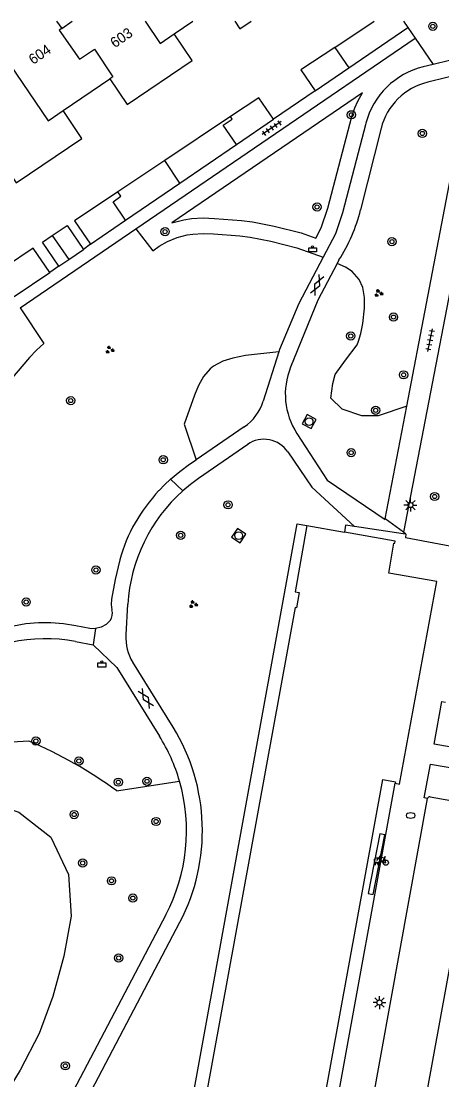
# Model space of a CAD drawing. Extents: x 132999 to 136000, y 398499 to 400501.
# Drawn here: x 133188 to 133228.8, y 400397.3 to 400500 of the extents above; entities that cross this region are included whole.
import ezdxf

# ---------------------------------------------------------------- set-up
doc = ezdxf.new("R2010")
doc.units = 0
for name, color, linetype in [('gg-afsc-erfafscheiding', 7, 'Continuous'), ('gg-anno-huisnummerreeks BGT', 7, 'Continuous'), ('gg-bbg-bijgebouw', 7, 'Continuous'), ('gg-bbg-gedigitaliseerde bebouwing', 7, 'Continuous'), ('gg-bbg-hoofdgebouw', 7, 'Continuous'), ('gg-bbg-onder overbouw', 7, 'Continuous'), ('gg-bbg-pand overbouw', 7, 'Continuous'), ('gg-bbg-tussenscheiding', 7, 'Continuous'), ('gg-knt-verharding', 7, 'Continuous'), ('gg-knt-verharding nz', 7, 'Continuous'), ('gg-kntw-beschoeiing', 7, 'Continuous'), ('gt-grn-groengrens', 7, 'Continuous'), ('gt-symb-afvalbak', 7, 'Continuous'), ('gt-symb-boom', 7, 'Continuous'), ('gt-symb-brandkraan', 7, 'Continuous'), ('gt-symb-fietsenrek', 7, 'Continuous'), ('gt-symb-gesloten verharding', 7, 'Continuous'), ('gt-symb-groenvak', 7, 'Continuous'), ('gt-symb-lichtmast', 7, 'Continuous'), ('gt-symb-rioolschacht', 7, 'Continuous'), ('gt-symb-tegel verharding', 7, 'Continuous')]:
    doc.layers.add(name, color=color, linetype=linetype)

# ---------------------------------------------------------------- blocks, each defined once
blk = doc.blocks.new('gt0-LMAST')
at = {"layer": 'gt-symb-lichtmast'}
for p, q in [((-0.18, 0.17), (-0.45, 0.44)), ((-0.01, 0.25), (-0.01, 0.62)), ((0.17, 0.17), (0.44, 0.44)), ((-0.26, 0), (-0.63, 0)), ((-0.18, -0.18), (-0.45, -0.45)), ((-0.01, -0.25), (-0.01, -0.63)), ((0.44, -0.45), (0.17, -0.18)), ((0.24, 0), (0.62, 0))]:
    blk.add_line(p, q, dxfattribs=at)
blk.add_circle((-0.01, 0), 0.25, dxfattribs=at)
blk = doc.blocks.new('gt0-TEG1')
at = {"layer": 'gt-symb-tegel verharding'}
for p, q in [((-1.12, 0), (1.12, 0)), ((-0.9, -0.25), (-0.9, 0.25)), ((-0.45, -0.25), (-0.45, 0.25)), ((0, -0.25), (0, 0.25)), ((0.45, -0.25), (0.45, 0.25)), ((0.9, -0.25), (0.9, 0.25))]:
    blk.add_line(p, q, dxfattribs=at)
blk = doc.blocks.new('gt0-BOOM')
at = {"layer": 'gt-symb-boom'}
for radius in [0.4, 0.2]:
    blk.add_circle((0, 0), radius, dxfattribs=at)
blk = doc.blocks.new('gt0-BR')
at = {"layer": 'gt-symb-brandkraan'}
for centre, radius, start, end in [((-0.24, 0), 0.206, 107.5669, 252.4331), ((0.6, -2.66), 3, 106.892, 107.5669), ((0, -0.69), 0.938, 73.108, 106.892), ((-0.6, -2.66), 3, 72.4331, 73.108), ((0.24, 0), 0.206, 287.567, 72.4331), ((0.6, 2.66), 3, 252.4331, 253.108), ((0, 0.69), 0.938, 253.108, 286.8921), ((-0.6, 2.66), 3, 286.8921, 287.567)]:
    blk.add_arc(centre, radius, start, end, dxfattribs=at)
blk = doc.blocks.new('gt0-GRVAK')
at = {"layer": 'gt-symb-groenvak'}
for p, q in [((-0.11, 0.19), (-0.23, 0.24)), ((-0.18, 0.15), (0.09, 0.15)), ((-0.09, 0.21), (-0.16, 0.32)), ((-0.05, 0.21), (-0.05, 0.39)), ((0, 0.21), (0.06, 0.32)), ((0.01, 0.19), (0.13, 0.24)), ((0.26, -0.05), (0.2, 0.06)), ((0.3, -0.05), (0.3, 0.13)), ((0.35, -0.05), (0.41, 0.06)), ((-0.24, -0.23), (-0.36, -0.18)), ((-0.32, -0.26), (-0.05, -0.26)), ((-0.23, -0.21), (-0.29, -0.09)), ((-0.18, -0.2), (-0.18, -0.02)), ((-0.14, -0.21), (-0.07, -0.09)), ((-0.12, -0.23), (0, -0.18)), ((0.24, -0.07), (0.12, -0.02)), ((0.17, -0.11), (0.44, -0.11)), ((0.37, -0.07), (0.49, -0.02))]:
    blk.add_line(p, q, dxfattribs=at)
blk = doc.blocks.new('gt0-RS')
at = {"layer": 'gt-symb-rioolschacht'}
blk.add_lwpolyline([(-0.5, -0.5), (0.5, -0.5), (0.5, 0.5), (-0.5, 0.5)], close=True, dxfattribs=at)
blk.add_circle((0, 0), 0.375, dxfattribs=at)
blk = doc.blocks.new('gt0-ABAK')
at = {"layer": 'gt-symb-afvalbak'}
blk.add_lwpolyline([(0.38, -0.5), (-0.37, -0.5), (-0.37, -0.1), (0.38, -0.1)], close=True, dxfattribs=at)
blk.add_circle((0, 0), 0.1, dxfattribs=at)
blk = doc.blocks.new('gt0-GESVH1')
at = {"layer": 'gt-symb-gesloten verharding'}
for p, q in [((-0.99, -0.26), (0.01, 0.24)), ((0.01, -0.26), (-0.99, 0.24)), ((0.01, 0.24), (1.01, -0.26)), ((1.01, 0.24), (0.01, -0.26))]:
    blk.add_line(p, q, dxfattribs=at)
blk = doc.blocks.new('gt0-FREK')
at = {"layer": 'gt-symb-fietsenrek'}
for p, q in [((0.26, 0.76), (0.29, 0.82)), ((0.54, 0.34), (0.26, 0.76)), ((0.29, 0.82), (0.77, 0.71)), ((0.77, 0.71), (0.54, 0.34)), ((0.76, 0.84), (0.87, 0.82)), ((0.77, 0.71), (0.84, 0.82)), ((0.89, 0.25), (0.77, 0.71))]:
    blk.add_line(p, q, dxfattribs=at)
for points in [[(-0.12, 0), (-0.05, 0.31), (0.05, 0.31), (0.12, 0)], [(0.04, 0.48), (0.23, 0.71), (0.26, 0.76)], [(0.29, 0.82), (0.36, 0.94), (0.45, 0.93)], [(0.54, 0.34), (0.56, 0.31), (0.89, 0.25)]]:
    blk.add_lwpolyline(points, dxfattribs=at)
for centre in [(0.04, 0.48), (0.89, 0.25)]:
    blk.add_circle(centre, 0.252, dxfattribs=at)

msp = doc.modelspace()

# ---------------------------------------------------------------- linework, layer by layer
at = {"layer": 'gg-afsc-erfafscheiding'}
for p, q in [((133216.53, 400493.25), (133212.47, 400490.49)), ((133194.73, 400478.38), (133194.05, 400477.85)), ((133191.68, 400476.24), (133190.79, 400475.64))]:
    msp.add_line(p, q, dxfattribs=at)
at = {"layer": 'gg-bbg-bijgebouw'}
for p, q in [((133218.43, 400497.46), (133222.24, 400500)), ((133219.8, 400495.48), (133225.52, 400499.39)), ((133225.1, 400500), (133225.52, 400499.39)), ((133216.53, 400493.25), (133219.8, 400495.48)), ((133208.33, 400490.74), (133201.95, 400486.48)), ((133208.9, 400488.05), (133212.47, 400490.49)), ((133203.4, 400484.3), (133208.9, 400488.05)), ((133201.95, 400486.48), (133197.4, 400483.45)), ((133198.14, 400480.71), (133203.4, 400484.3)), ((133194.73, 400478.38), (133198.14, 400480.71)), ((133192.62, 400476.87), (133194.05, 400477.85)), ((133191.68, 400476.24), (133192.62, 400476.87)), ((133187.34, 400473.29), (133190.79, 400475.64))]:
    msp.add_line(p, q, dxfattribs=at)
for points in [[(133218.43, 400497.46), (133215.14, 400495.27), (133216.53, 400493.25)], [(133212.47, 400490.49), (133211.07, 400492.55), (133208.33, 400490.74)], [(133197.4, 400483.45), (133193.18, 400480.65), (133194.73, 400478.38)], [(133191.02, 400479.21), (133192.47, 400480.17), (133194.05, 400477.85)], [(133191.68, 400476.24), (133190.09, 400478.58), (133191.02, 400479.21)], [(133190.79, 400475.64), (133189.19, 400477.99), (133186.48, 400476.18)]]:
    msp.add_lwpolyline(points, dxfattribs=at)
at = {"layer": 'gg-bbg-gedigitaliseerde bebouwing'}
for p, q in [((133202.84, 400498.77), (133204.66, 400500)), ((133192.07, 400491.33), (133196.62, 400494.41))]:
    msp.add_line(p, q, dxfattribs=at)
for points in [[(133208.73, 400500), (133209.23, 400499.26), (133210.32, 400500)], [(133196.62, 400494.41), (133198.3, 400491.91), (133204.6, 400496.17), (133202.84, 400498.77)], [(133185.74, 400486.97), (133187.54, 400484.31), (133193.91, 400488.62), (133192.07, 400491.33)]]:
    msp.add_lwpolyline(points, dxfattribs=at)
at = {"layer": 'gg-bbg-hoofdgebouw'}
for p, q in [((133191.45, 400500), (133191.94, 400499.29)), ((133191.94, 400499.29), (133192.97, 400500)), ((133215.71, 400451.09), (133219.37, 400450.44))]:
    msp.add_line(p, q, dxfattribs=at)
for points in [[(133215.71, 400451.09), (133214.57, 400444.65), (133214.96, 400444.58), (133214.7, 400443.1), (133214.58, 400443.12), (133195.08, 400336.34), (133195.18, 400336.32), (133194.93, 400334.84), (133194.5, 400334.91), (133193.38, 400328.46)], [(133224.28, 400426.08), (133224.71, 400425.99), (133228.33, 400445.64), (133223.67, 400446.47), (133224.15, 400449.38), (133224.25, 400449.37), (133224.28, 400449.57), (133219.37, 400450.44)]]:
    msp.add_lwpolyline(points, dxfattribs=at)
at = {"layer": 'gg-bbg-onder overbouw'}
msp.add_lwpolyline([(133210.21, 400348.97), (133210.19, 400348.81), (133208.96, 400349.03), (133223.09, 400426.44), (133224.31, 400426.21), (133224.28, 400426.08)], dxfattribs=at)
at = {"layer": 'gg-bbg-pand overbouw'}
msp.add_line((133210.21, 400348.97), (133224.28, 400426.08), dxfattribs=at)
at = {"layer": 'gg-bbg-tussenscheiding'}
for p, q in [((133218.43, 400497.46), (133219.8, 400495.48)), ((133203.4, 400484.3), (133201.95, 400486.48)), ((133191.02, 400479.21), (133192.62, 400476.87))]:
    msp.add_line(p, q, dxfattribs=at)
for points in [[(133191.94, 400499.29), (133191.7, 400499.13), (133193.67, 400496.3), (133195.11, 400497.27), (133196.91, 400494.61), (133196.62, 400494.41)], [(133200.04, 400500), (133201.48, 400497.85), (133202.84, 400498.77)], [(133185.69, 400495.04), (133186.89, 400495.87), (133190.62, 400490.35), (133192.07, 400491.33)], [(133208.9, 400488.05), (133207.61, 400489.9), (133208.49, 400490.51), (133208.33, 400490.74)], [(133198.14, 400480.71), (133196.93, 400482.49), (133197.69, 400483.02), (133197.4, 400483.45)]]:
    msp.add_lwpolyline(points, dxfattribs=at)
at = {"layer": 'gg-knt-verharding'}
for p, q in [((133225.52, 400499.39), (133226.24, 400498.35)), ((133199.13, 400479.85), (133226.24, 400498.35)), ((133231.99, 400496.79), (133227.96, 400495.8)), ((133225.41, 400462.66), (133231.61, 400495.1)), ((133227.96, 400495.8), (133227, 400495.56)), ((133231.61, 400495.1), (133227.44, 400494.09)), ((133222.92, 400489.61), (133220.93, 400481.71)), ((133187.93, 400472.21), (133199.13, 400479.85)), ((133218.83, 400476.84), (133218.66, 400476.51)), ((133212.99, 400467.93), (133211.49, 400463.15)), ((133223.32, 400451.72), (133225.41, 400462.66)), ((133209.64, 400460.65), (133204.99, 400457.47)), ((133225.06, 400450.29), (133220.33, 400451)), ((133225.09, 400450.43), (133223.32, 400451.72)), ((133225.32, 400450.24), (133225.06, 400450.29)), ((133225.32, 400450.24), (133225.09, 400450.43)), ((133198.18, 400440.47), (133198.36, 400443.46)), ((133193.29, 400439.84), (133195.01, 400439.51)), ((133202.74, 400431.52), (133198.84, 400437.82)), ((133214.19, 400351.52), (133227.43, 400424.62)), ((133227.67, 400424.77), (133231.85, 400424.02)), ((133202.05, 400413.34), (133189.22, 400388.98)), ((133191.4, 400389.73), (133203.4, 400412.61))]:
    msp.add_line(p, q, dxfattribs=at)
for points in [[(133221.45, 400490.09), (133219.19, 400481.42), (133218.49, 400479.36), (133217.3, 400477.1)], [(133307.69, 400410.45), (133299.91, 400411.82), (133310.76, 400471.12), (133306.33, 400471.87), (133306.69, 400473.84), (133232.25, 400487.48), (133225.09, 400450.43)], [(133217.3, 400477.1), (133214.94, 400472.62), (133213.06, 400468.16), (133212.99, 400467.93)], [(133218.66, 400476.51), (133216.79, 400472.95), (133214.14, 400466.43)], [(133214.76, 400460), (133217.7, 400455.49), (133223.31, 400451.68), (133223.32, 400451.72)], [(133209.98, 400458.95), (133205.2, 400455.64), (133204.43, 400455.06), (133203.69, 400454.45)], [(133213.89, 400458.22), (133216.19, 400454.79), (133220.33, 400451)], [(133202.5, 400455.59), (133203.39, 400456.33), (133204.33, 400457.02), (133204.99, 400457.47)], [(133202.5, 400455.59), (133201.92, 400455.04), (133201.38, 400454.48)], [(133193.38, 400328.46), (133192.47, 400328.62), (133214.79, 400451.25), (133215.71, 400451.09)], [(133220.33, 400451), (133219.48, 400451.12), (133219.37, 400450.44)], [(133225.32, 400450.24), (133225.28, 400449.91), (133236.78, 400447.77), (133236.76, 400447.65)], [(133197.59, 400447.75), (133197.14, 400445.86), (133196.76, 400443.95), (133196.73, 400443.43), (133196.81, 400442.9)], [(133179.51, 400443.43), (133181.18, 400440.91), (133181.48, 400440.62), (133181.82, 400440.4), (133182.2, 400440.23), (133182.6, 400440.14), (133183.01, 400440.15), (133183.81, 400440.26), (133185, 400440.52), (133187.28, 400441.36), (133188.47, 400441.59), (133189.68, 400441.69), (133190.9, 400441.69), (133192.11, 400441.59), (133193.31, 400441.4), (133194.68, 400441.12), (133195.23, 400441.09)], [(133196.63, 400441.87), (133196.24, 400441.48), (133195.77, 400441.21), (133195.23, 400441.09)], [(133195.01, 400439.51), (133197.29, 400437.3), (133201.42, 400430.66)], [(133233.36, 400428.93), (133228.07, 400429.87), (133228.8, 400434.03), (133229.15, 400433.96)], [(133227.43, 400424.62), (133227.1, 400424.67), (133227.71, 400427.95), (133233.02, 400427.02)], [(133218.99, 400349.87), (133224.74, 400381.67), (133232.55, 400424.5)]]:
    msp.add_lwpolyline(points, dxfattribs=at)
for centre, radius, start, end in [((133228.82, 400488.17), 7.62, 103.8067, 165.3722), ((133228.9, 400488.09), 6.17, 103.7141, 165.7765), ((133205.23, 400485.59), 16.17, 327.2331, 346.1058), ((133220.61, 400463.81), 6.98, 157.9236, 213.0512), ((133206.96, 400464.57), 4.75, 304.4016, 342.5671), ((133211.57, 400456.66), 2.79, 33.8957, 124.7767), ((133214.34, 400442.49), 16.01, 131.6831, 176.5333), ((133214.17, 400442.59), 17.46, 137.1011, 149.9121), ((133211.25, 400444.28), 14.09, 149.895, 165.7409), ((133195.67, 400442.57), 1.19, 323.7505, 16.1956), ((133190.39, 400424.63), 15.48, 79.2214, 125.8839), ((133202.68, 400440.19), 4.52, 176.5013, 211.7441), ((133186.5, 400421.48), 19.09, 332.3089, 31.7134), ((133186.65, 400421.47), 17.4, 16.073, 31.8836), ((133186.62, 400421.45), 17.43, 332.2604, 16.0949), ((133227.66, 400424.51), 0.261, 88.6181, 154.6234)]:
    msp.add_arc(centre, radius, start, end, dxfattribs=at)
at = {"layer": 'gg-knt-verharding nz'}
msp.add_lwpolyline([(133221.67, 400415.4), (133222.16, 400415.31), (133223.29, 400421.08), (133222.79, 400421.19), (133221.67, 400415.4)], dxfattribs=at)
at = {"layer": 'gg-kntw-beschoeiing'}
msp.add_lwpolyline([(133162.17, 400395.24), (133163.88, 400398.89), (133165.15, 400402.72), (133165.89, 400406.56), (133167.17, 400410.4), (133168.84, 400414.01), (133170.83, 400417.48), (133173.14, 400420.74), (133176.3, 400423.16), (133180.08, 400424.35), (133184.01, 400424.52), (133187.78, 400423.27), (133190.9, 400420.86), (133192.61, 400417.23), (133192.87, 400413.21), (133192.15, 400409.31), (133191.07, 400405.42), (133189.76, 400401.82), (133187.91, 400398.27), (133183.71, 400391.4)], dxfattribs=at)
at = {"layer": 'gt-grn-groengrens'}
for p, q in [((133226.24, 400498.35), (133227.96, 400495.8)), ((133203.69, 400454.45), (133202.5, 400455.59)), ((133195.23, 400441.09), (133195.01, 400439.51)), ((133197.27, 400425.34), (133203.37, 400426.28))]:
    msp.add_line(p, q, dxfattribs=at)
for points in [[(133202.64, 400480.43), (133203.79, 400480.74), (133204.52, 400480.85), (133205.66, 400480.91), (133206.75, 400480.87), (133209.37, 400480.67), (133210.45, 400480.54), (133212.55, 400480.12), (133215.18, 400479.47), (133216.58, 400478.96), (133217.11, 400479.95), (133217.75, 400481.85), (133220.07, 400490.74), (133220.38, 400491.61), (133220.67, 400492.25), (133221.12, 400493.04), (133202.64, 400480.43)], [(133199.13, 400479.85), (133200.78, 400477.74), (133201.38, 400478.17), (133202.2, 400478.62), (133203.13, 400479.01), (133204.1, 400479.27), (133204.67, 400479.35), (133205.67, 400479.4), (133206.67, 400479.37), (133209.22, 400479.18), (133210.21, 400479.05), (133212.23, 400478.65), (133214.74, 400478.03), (133217.3, 400477.1)], [(133225.41, 400462.66), (133222.64, 400461.73), (133221.06, 400461.73), (133219.14, 400462.36), (133218.06, 400463.45), (133218.23, 400464.86), (133218.48, 400465.72), (133219.47, 400467.12), (133220.59, 400468.62), (133220.74, 400468.98), (133220.95, 400469.72), (133221.15, 400470.69), (133221.31, 400472.18), (133221.32, 400473.19), (133221.14, 400474.18), (133220.79, 400474.95), (133220.13, 400475.71), (133219.48, 400476.14), (133218.66, 400476.51)], [(133187.93, 400472.21), (133190.21, 400468.74), (133189.51, 400468.1), (133188.81, 400467.39), (133186.99, 400465.2), (133186.32, 400464.46), (133185.3, 400463.5), (133184.35, 400462.81)], [(133212.99, 400467.93), (133209.76, 400467.59), (133208.53, 400467.33), (133207.56, 400467.01), (133206.67, 400466.54), (133206.35, 400466.29), (133205.71, 400465.55), (133205.22, 400464.66), (133204.82, 400463.73), (133203.81, 400460.9), (133204.99, 400457.47)]]:
    msp.add_lwpolyline(points, dxfattribs=at)
for centre, radius, start, end in [((133190.14, 400388.8), 41.39, 91.9052, 116.5589), ((133172.82, 400392.17), 41.21, 53.5989, 67.2338)]:
    msp.add_arc(centre, radius, start, end, dxfattribs=at)

# ---------------------------------------------------------------- block references
at = {"layer": 'gt-symb-afvalbak'}
for p in [(133216.27, 400478.12), (133195.83, 400437.86)]:
    msp.add_blockref('gt0-ABAK', p, dxfattribs=at)
at = {"layer": 'gt-symb-boom'}
for p in [(133227.94, 400499.5), (133226.92, 400489.11), (133223.97, 400478.62), (133224.12, 400471.3), (133219.98, 400469.46), (133225.1, 400465.7), (133192.82, 400463.2), (133222.39, 400462.26), (133201.79, 400457.46), (133228.11, 400453.9), (133208.08, 400453.09), (133203.48, 400450.13), (133195.26, 400446.77), (133188.5, 400443.67), (133189.44, 400430.19), (133193.61, 400428.25), (133197.43, 400426.19), (133200.21, 400426.28), (133193.15, 400423.05), (133201.1, 400422.38), (133193.98, 400418.35), (133196.77, 400416.62), (133198.84, 400414.95), (133197.47, 400409.14), (133192.3, 400398.68)]:
    msp.add_blockref('gt0-BOOM', p, dxfattribs=at)
for p, rotation in [((133220.04, 400490.92), -145.5947657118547), ((133216.71, 400481.98), -145.59476571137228), ((133201.97, 400479.59), -145.59476571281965), ((133220.02, 400458.15), -145.5947657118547)]:
    msp.add_blockref('gt0-BOOM', p, dxfattribs=dict(at, rotation=rotation))
at = {"layer": 'gt-symb-brandkraan'}
msp.add_blockref('gt0-BR', (133225.79, 400422.96), dxfattribs=at)
at = {"layer": 'gt-symb-fietsenrek'}
msp.add_blockref('gt0-FREK', (133222.48, 400418.13), dxfattribs=at)
at = {"layer": 'gt-symb-gesloten verharding'}
for p, rotation in [((133216.7, 400474.41), 65.74091554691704), ((133200.1, 400434.29), 121.72006011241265)]:
    msp.add_blockref('gt0-GESVH1', p, dxfattribs=dict(at, rotation=rotation))
at = {"layer": 'gt-symb-groenvak'}
for p in [(133222.67, 400473.61), (133196.59, 400468.12), (133204.69, 400443.44)]:
    msp.add_blockref('gt0-GRVAK', p, dxfattribs=at)
at = {"layer": 'gt-symb-lichtmast'}
for p in [(133225.77, 400453.07), (133222.77, 400404.82)]:
    msp.add_blockref('gt0-LMAST', p, dxfattribs=at)
at = {"layer": 'gt-symb-rioolschacht'}
for p, rotation in [((133215.94, 400461.16), -28.69278770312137), ((133209.11, 400450.1), 55.72173342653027)]:
    msp.add_blockref('gt0-RS', p, dxfattribs=dict(at, rotation=rotation))
at = {"layer": 'gt-symb-tegel verharding'}
for p, rotation in [((133212.3, 400489.63), -146.087487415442), ((133227.68, 400469.05), 79.04956573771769)]:
    msp.add_blockref('gt0-TEG1', p, dxfattribs=dict(at, rotation=rotation))

# ---------------------------------------------------------------- texts
at = {"layer": 'gg-anno-huisnummerreeks BGT'}
for s, rotation, p in [('603', 34.5, (133197.09, 400497.36)), ('604', 34.1, (133189.17, 400495.75))]:
    msp.add_text(s, height=1, rotation=rotation, dxfattribs=at).set_placement(p)

doc.saveas('drawing.dxf')
